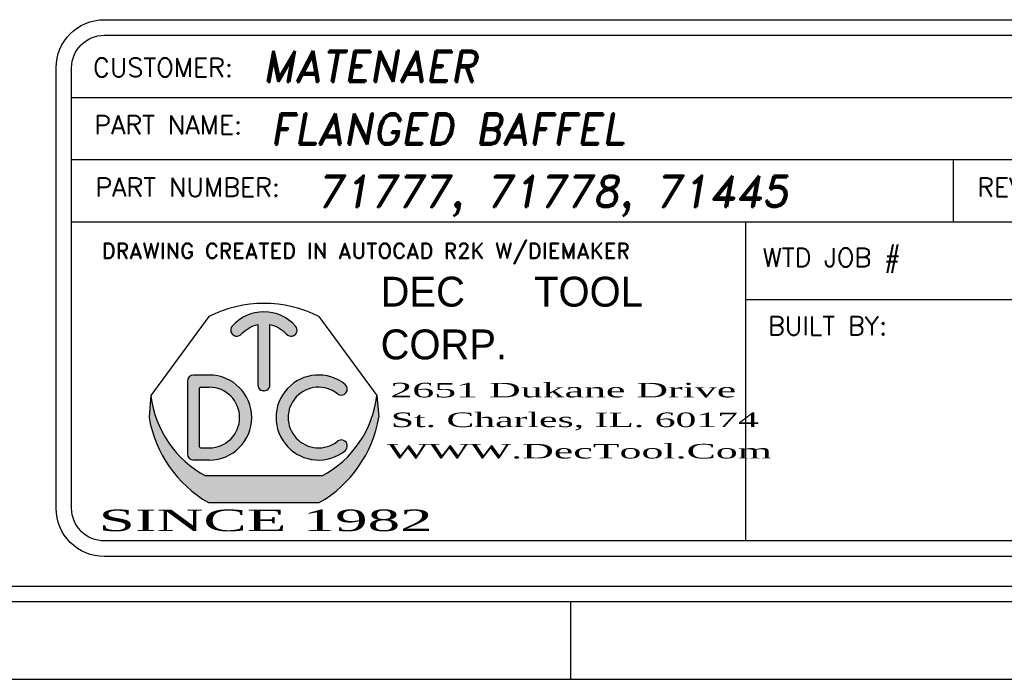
# Model space of a CAD drawing. Header units: inches. Extents: x 220 to 877, y 4 to 174.
# Tile 279 of 656: x 440.08 to 443.25, y 62.75 to 64.87. Entities that reach past the tile are written whole.
import ezdxf
from ezdxf.enums import TextEntityAlignment as Align

# ---------------------------------------------------------------- set-up
doc = ezdxf.new("R2010")
doc.units = ezdxf.units.IN
doc.header["$LTSCALE"] = 0.5
doc.header["$MEASUREMENT"] = 0
doc.layers.add('SID-M-D', color=42, linetype='Continuous')
doc.layers.add('SID-M-S', color=105, linetype='Continuous')
doc.styles.add('DARREN', font='dutchi.ttf')
doc.styles.add('PTI', font='romand.shx', dxfattribs={"oblique": 10})
doc.styles.add('R', font='ROMAND.SHX')
doc.styles.add('ROMANS', font='ROMANS.shx', dxfattribs={"height": 0.125})
doc.styles.add('TITTLE', font='vinet.ttf')

# ---------------------------------------------------------------- blocks, each defined once
blk = doc.blocks.new('*U9')
at = {"layer": 'SID-M-S'}
for p, q in [((-34.00000000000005, -0.2500000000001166), (-1.13242748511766e-14, -0.2499999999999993)), ((-34.00000000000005, -0.3000000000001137), (-1.13242748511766e-14, -0.3)), ((-4.999999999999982, -0.300000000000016), (-4.999999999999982, -0.5500000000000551)), ((-34.00000000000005, -0.550000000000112), (2.886579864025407e-15, -0.55))]:
    blk.add_line(p, q, dxfattribs=at)
blk = doc.blocks.new('JM_TITTLE_BOX_SID')
at = {"layer": 'SID-M-S'}
h = blk.add_hatch(color=5, dxfattribs=at)
edge = h.paths.add_edge_path()
edge.add_arc((-5.986244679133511, 0.4950859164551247), 0.09767006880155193, 101.536958, 138.1897)
edge.add_arc((-6.073603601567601, 0.5732219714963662), 0.01953401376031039, 138.1897, 318.1897, ccw=False)
edge.add_arc((-5.986244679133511, 0.4950859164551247), 0.1367380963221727, 41.810299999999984, 138.1897, ccw=False)
edge.add_arc((-5.898875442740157, 0.5732104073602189), 0.01953401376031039, -138.1439400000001, 41.85608500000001, ccw=False)
edge.add_arc((-5.986244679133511, 0.4950859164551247), 0.09767006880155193, 41.791991, 78.46304)
edge.add_line((-5.966710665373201, 0.5907825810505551), (-5.966710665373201, 0.3974164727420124))
edge.add_arc((-5.986244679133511, 0.3974139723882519), 0.01953401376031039, -180.0073369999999, 0.0073369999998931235, ccw=False)
edge.add_line((-6.005778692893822, 0.3974164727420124), (-6.005778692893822, 0.5907825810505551))
h = blk.add_hatch(color=5, dxfattribs=at)
h.paths.add_polyline_path([(-6.162050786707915, 0.4286702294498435), (-6.212839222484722, 0.4286702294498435, 0.4142135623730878), (-6.232373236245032, 0.4091362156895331), (-6.232373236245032, 0.1747280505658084, 0.4142135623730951), (-6.212839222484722, 0.155194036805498), (-6.162050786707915, 0.155194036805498, 1)])
h.paths.add_polyline_path([(-6.162050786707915, 0.1942620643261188), (-6.190179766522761, 0.1942620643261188, -0.4142135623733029), (-6.193305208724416, 0.1973875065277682), (-6.193305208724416, 0.3864767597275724, -0.4142135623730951), (-6.190179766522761, 0.3896022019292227), (-6.162050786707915, 0.3896022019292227, -1)], flags=16)
for color, points in [(5, [(-5.725074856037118, 0.3987513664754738, 2.079481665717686), (-5.725054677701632, 0.1851290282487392, 0.9974867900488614), (-5.749474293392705, 0.2156248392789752, -2.078486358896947), (-5.749497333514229, 0.3682578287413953, 0.9974776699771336)]), (44, [(-5.616542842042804, 0.293125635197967), (-5.622835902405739, 0.3623491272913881), (-5.622835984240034, 0.3623492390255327, -0.2467035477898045), (-5.799307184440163, 0.1044056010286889), (-6.173182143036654, 0.1044056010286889, -0.2467035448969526), (-6.349653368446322, 0.3623492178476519), (-6.349653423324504, 0.3623491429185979), (-6.355946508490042, 0.2931255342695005, 0.2250527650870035), (-6.164615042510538, 0.01845576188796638), (-5.807874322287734, 0.01845577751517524, 0.2250528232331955)])]:
    blk.add_hatch(color=color, dxfattribs=at).paths.add_polyline_path(points)
for p, q in [((-3.421997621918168, 1.32165344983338), (-3.421997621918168, 1.52165144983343)), ((-6.604933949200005, 1.32165344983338), (0.1049989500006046, 1.32165344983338)), ((-1.409017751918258, 0.9216574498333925), (-1.409017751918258, 1.32165344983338)), ((-6.604933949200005, 1.121655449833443), (0.1049989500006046, 1.121655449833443)), ((-3.766880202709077, 0.9216574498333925), (-3.766880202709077, 1.121655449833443)), ((-2.922002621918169, 0.6716599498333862), (-2.922002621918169, 1.121655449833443)), ((-6.604933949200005, 0.9216574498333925), (0.1049989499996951, 0.9216574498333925)), ((-4.43498749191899, -0.1049989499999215), (-4.43498749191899, 0.9216574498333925)), ((-2.922002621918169, 0.6716599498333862), (-2.922002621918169, 0.9216574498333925)), ((-1.409017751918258, 0.6716599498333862), (-1.409017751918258, 0.9216574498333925)), ((-4.43498749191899, 0.6716599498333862), (0.1049989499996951, 0.6716599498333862)), ((-6.162050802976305, 0.4286702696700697), (-6.212839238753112, 0.4286702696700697)), ((-6.232373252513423, 0.4091362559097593), (-6.232373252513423, 0.1747280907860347)), ((-6.193305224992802, 0.1973875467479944), (-6.193305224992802, 0.3864767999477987)), ((-6.190179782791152, 0.3896022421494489), (-6.162050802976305, 0.3896022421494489)), ((-6.349653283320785, 0.3623490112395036), (-6.355946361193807, 0.2931254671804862)), ((-5.622835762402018, 0.3623490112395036), (-5.616542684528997, 0.2931254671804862)), ((-6.190179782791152, 0.1942621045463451), (-6.162050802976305, 0.1942621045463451)), ((-6.162050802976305, 0.1551940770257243), (-6.212839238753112, 0.1551940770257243)), ((-5.799306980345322, 0.1044056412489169), (-6.17318206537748, 0.1044056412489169))]:
    blk.add_line(p, q, dxfattribs=at)
at = {"layer": 'SID-M-S', "color": 44}
for p, q in [((-6.163350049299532, 0.6167221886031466), (-6.349653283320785, 0.3623490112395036)), ((-5.809139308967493, 0.6167221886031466), (-5.622835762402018, 0.3623490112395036))]:
    blk.add_line(p, q, dxfattribs=at)
at = {"layer": 'SID-M-S', "linetype": 'Continuous'}
blk.add_line((-6.164614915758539, 0.01845566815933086), (-5.807874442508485, 0.01845566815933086), dxfattribs=at)
at = {"layer": 'SID-M-S'}
for points in [[(1.261213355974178e-13, -0.1549984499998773), (-6.499934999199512, -0.1549984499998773, -0.414213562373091), (-6.654933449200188, 1.163513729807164e-13), (-6.654933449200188, 1.416652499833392, -0.4142135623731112), (-6.499934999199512, 1.571650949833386), (1.261213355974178e-13, 1.571650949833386, -0.4142135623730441), (0.1549984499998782, 1.416652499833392), (0.1549984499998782, 1.163513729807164e-13, -0.4142135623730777)], [(1.261213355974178e-13, -0.1049989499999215), (-6.499934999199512, -0.1049989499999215, -0.4142135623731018), (-6.604933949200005, 1.163513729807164e-13), (-6.604933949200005, 1.416652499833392, -0.4142135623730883), (-6.499934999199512, 1.52165144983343), (1.261213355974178e-13, 1.52165144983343, -0.414213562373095), (0.1049989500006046, 1.416652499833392), (0.1049989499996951, 1.163513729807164e-13, -0.414213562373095)]]:
    blk.add_lwpolyline(points, format="xyb", close=True, dxfattribs=at)
for points in [[(-5.913425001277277, 0.5601760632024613, 1), (-5.884326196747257, 0.5862444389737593, 0.4472140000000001), (-6.088163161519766, 0.5862444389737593)], [(-6.059043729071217, 0.5601991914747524, -0.161305), (-6.005778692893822, 0.5907825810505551), (-6.005778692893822, 0.3974164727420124, 1.000128), (-5.966710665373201, 0.3974164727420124), (-5.966710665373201, 0.5907825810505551, -0.161387), (-5.913425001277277, 0.5601760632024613)]]:
    blk.add_lwpolyline(points, format="xyb", dxfattribs=at)
at = {"layer": 'SID-M-S', "color": 44}
blk.add_arc((-5.986244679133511, 0.2684913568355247), 0.3906802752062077, 63.04274999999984, 116.9573, dxfattribs=at)
at = {"layer": 'SID-M-S'}
for centre, radius, start, end in [((-6.073603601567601, 0.5732219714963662), 0.01953401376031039, 138.1896999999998, 318.1897), ((-6.212839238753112, 0.4091362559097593), 0.01953401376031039, 90.00001999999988, 180), ((-6.162050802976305, 0.291932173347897), 0.1367380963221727, 270, 90), ((-5.810438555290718, 0.291932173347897), 0.1367380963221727, 51.37019699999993, 308.6138100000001), ((-6.190179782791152, 0.3864767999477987), 0.003125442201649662, 90, 180), ((-6.162050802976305, 0.291932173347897), 0.09767006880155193, 270, 90), ((-5.810438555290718, 0.291932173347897), 0.09767006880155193, 51.39486399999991, 308.5955999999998), ((-5.737324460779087, 0.3835354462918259), 0.01953401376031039, 231.3559519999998, 51.16382900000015), ((-6.015936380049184, 0.4013226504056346), 0.3359850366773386, 186.6612, 242.0944999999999), ((-5.95655297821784, 0.4013226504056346), 0.3359850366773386, 297.9055, 353.3388), ((-5.970617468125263, 0.3575664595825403), 0.3906802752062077, 189.494, 240.2271), ((-6.00187189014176, 0.3575664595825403), 0.3906802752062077, 299.7728999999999, 350.506), ((-6.190179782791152, 0.1973875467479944), 0.003125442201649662, 180, 270), ((-5.737302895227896, 0.2003460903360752), 0.01953401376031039, 308.387747, 128.676102), ((-6.212839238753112, 0.1747280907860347), 0.01953401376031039, 180, 270)]:
    blk.add_arc(centre, radius, start, end, dxfattribs=at)
blk.add_point((-5.986244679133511, 0.3778818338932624), dxfattribs=at)
at = {"layer": 'SID-M-D'}
for s, height, style, p in [('THIS SHEET CONTAINS:', 0.0599994, 'ROMANS', (-3.346844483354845, 1.398983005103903)), ('CUSTOMER:', 0.0599994, 'ROMANS', (-6.536056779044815, 1.387915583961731)), ('PART NAME:', 0.0599994, 'ROMANS', (-6.532393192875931, 1.203028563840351)), ('DATE:', 0.0599994, 'ROMANS', (-1.336888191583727, 1.184117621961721)), ('PART NUMBER:', 0.0599994, 'ROMANS', (-6.528821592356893, 1.003030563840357)), ('REV:', 0.0599994, 'ROMANS', (-3.690767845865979, 1.003030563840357)), ('SCALE:', 0.0599994, 'ROMANS', (-2.862737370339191, 0.9841196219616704)), ('DWG NO', 0.0599994, 'ROMANS', (-1.336888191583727, 0.9841196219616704)), ('OF', 0.0599994, 'ROMANS', (-0.6304765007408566, 0.9841196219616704)), ('DRAWING CREATED IN AUTOCAD R2K W/DIEMAKER', 0.04999949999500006, 'R', (-6.508079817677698, 0.8033374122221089)), ('WTD JOB #', 0.0599994, 'ROMANS', (-4.381535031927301, 0.7766631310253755)), ('TOOL #', 0.0599994, 'ROMANS', (-2.868550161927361, 0.7766631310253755)), ('JOB #', 0.0599994, 'ROMANS', (-1.35556529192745, 0.7766631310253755)), ('BUILT BY:', 0.0599994, 'ROMANS', (-4.363988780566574, 0.5573605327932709))]:
    blk.add_text(s, height=height, dxfattribs=dict(at, style=style)).set_placement(p)
at = {"layer": 'SID-M-D', "style": 'PTI', "oblique": 10}
for tag, p in [('CUSTOMER', (-5.990553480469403, 1.371591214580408)), ('DIEDATAINFO', (-2.18746001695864, 1.371591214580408)), ('PARTDESCRIPTION', (-5.966376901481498, 1.169693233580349)), ('00-00-00', (-1.009105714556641, 1.167793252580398)), ('PARTNUMBER', (-5.81595049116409, 0.9696952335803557)), ('REV', (-3.360356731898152, 0.9696952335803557)), ('SCALE', (-2.520436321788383, 0.9677952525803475)), ('SH', (-0.8571950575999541, 0.9677952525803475)), ('SHX', (-0.4057438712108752, 0.9677952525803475)), ('WTD', (-3.839149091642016, 0.7480887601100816)), ('TOOL', (-2.472915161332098, 0.7480887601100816)), ('JOB', (-0.9225366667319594, 0.7480887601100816))]:
    blk.add_attdef(tag, p, '', height=0.09999900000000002, dxfattribs=at)
blk.add_attdef('BUILT', text='', height=0.2499630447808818, dxfattribs=at).set_placement((-2.336101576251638, 0.2076912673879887), align=Align.CENTER)
at = {"layer": 'SID-M-S', "color": 44, "style": 'TITTLE'}
for s, p in [('DEC', (-5.610695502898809, 0.6488078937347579)), ('TOOL', (-5.116590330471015, 0.6488078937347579)), ('CORP.', (-5.610695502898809, 0.4791041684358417))]:
    blk.add_text(s, height=0.09613037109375, dxfattribs=at).set_placement(p)
at = {"layer": 'SID-M-S', "color": 44, "style": 'DARREN'}
for s, height, width, p in [('2651 Dukane Drive', 0.04671936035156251, 2, (-5.579307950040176, 0.356817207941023)), ('St. Charles, IL. 60174', 0.04671936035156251, 1.9, (-5.577648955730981, 0.2612505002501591)), ('WWW.DecTool.Com', 0.04671936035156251, 2, (-5.590066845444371, 0.1603595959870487)), ('SINCE 1982', 0.06921386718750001, 2, (-6.517871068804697, -0.07335393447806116))]:
    blk.add_text(s, height=height, dxfattribs=dict(at, width=width)).set_placement(p)

msp = doc.modelspace()

# ---------------------------------------------------------------- block references
at = {"layer": 'SID-M-D'}
msp.add_blockref('*U9', (446.8517118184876, 63.30166505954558), dxfattribs=at)
at = {"layer": 'SID-M-S'}
msp.add_blockref('JM_TITTLE_BOX_SID', (446.8517118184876, 63.30166505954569), dxfattribs=at).add_auto_attribs({'CUSTOMER': 'MATENAER', 'PARTDESCRIPTION': 'FLANGED BAFFEL', '00-00-00': '5-27-25', 'PARTNUMBER': '71777, 71778, 71445', 'SCALE': '1:1', 'TOOL': 'P227S', 'JOB': '23990', 'DIEDATAINFO': 'SIDE ELEVATION VIEW'})

doc.saveas('drawing.dxf')
